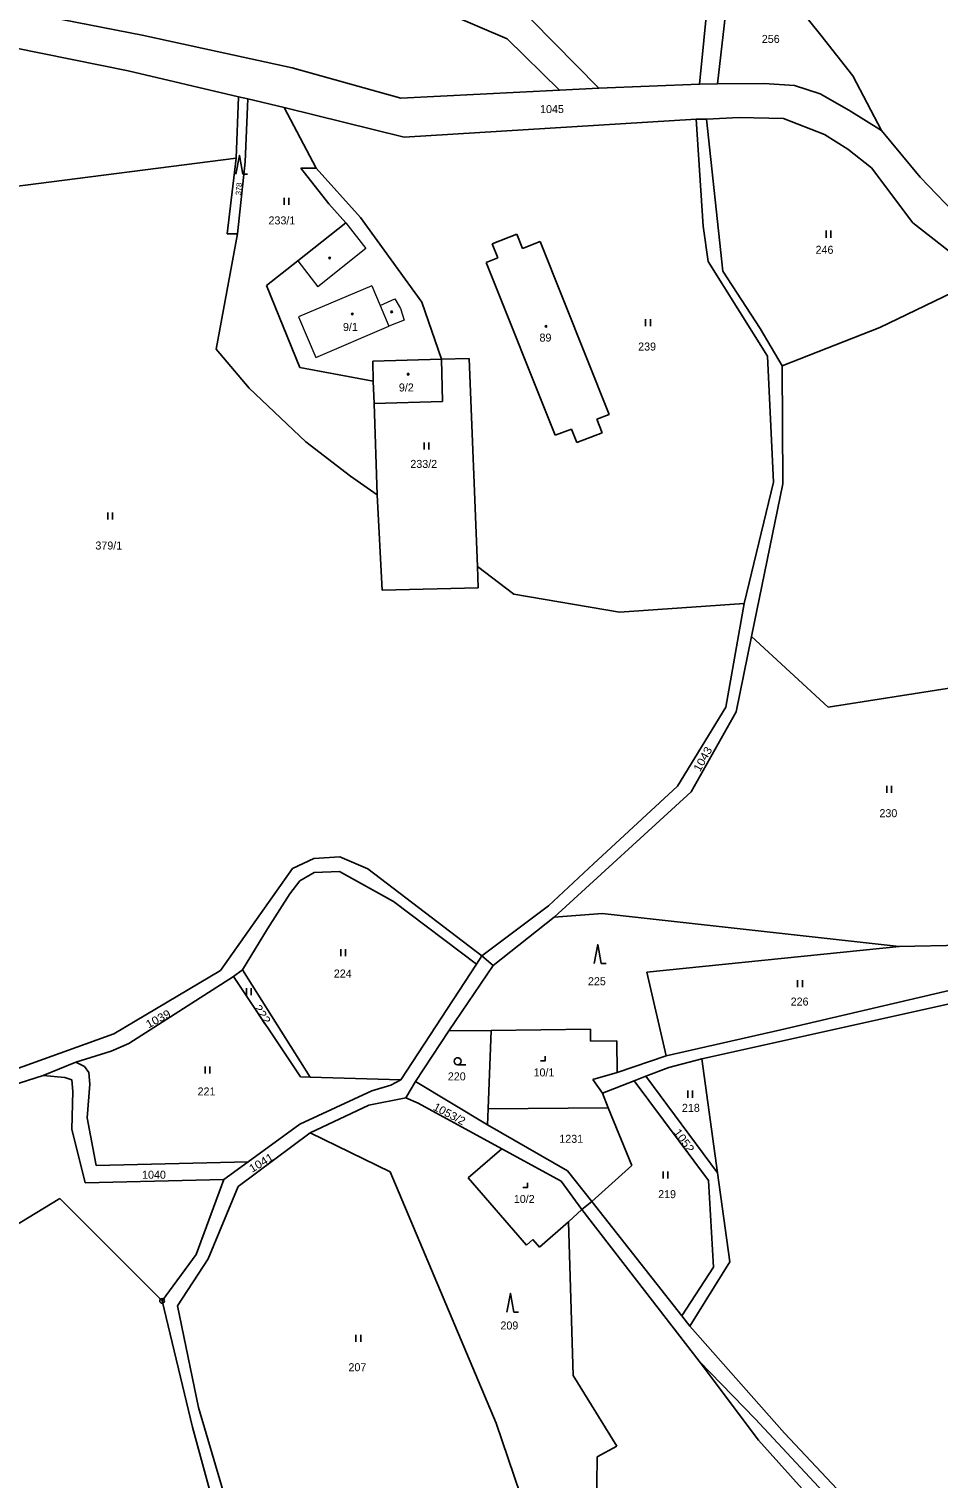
# Model space of a CAD drawing. Extents: x -744132 to -742433, y -984679 to -982287.
# Drawn here: x -743234 to -743040.9, y -984240 to -983932.1 of the extents above; entities that cross this region are included whole.
import ezdxf

# ---------------------------------------------------------------- set-up
doc = ezdxf.new("R2010")
doc.units = 0
doc.header["$LTSCALE"] = 0.68
for name, color, linetype, lineweight in [('1', 7, 'Continuous', 25), ('3', 7, 'Continuous', 25), ('4', 7, 'Continuous', 13), ('5', 7, 'Continuous', 25), ('8', 7, 'Continuous', 25)]:
    doc.layers.add(name, color=color, linetype=linetype, lineweight=lineweight)
doc.layers.add('2', color=7, linetype='Continuous')

msp = doc.modelspace()

# ---------------------------------------------------------------- linework, layer by layer
at = {"layer": '1'}
for p, q in [((-743091.56, -983943.76), (-743086.56, -983892.78)), ((-743084.28, -983913.88), (-743087.79, -983943.69)), ((-743241.66, -983927.21), (-743209.97, -983933.36)), ((-743132, -983925.25), (-743112.96, -983944.67)), ((-743070.49, -983927.58), (-743065.79, -983933.41)), ((-743209.97, -983933.36), (-743178.14, -983940.3)), ((-743212.94, -983940.94), (-743237.11, -983936.1)), ((-743132.41, -983934.14), (-743121.29, -983945.06)), ((-743065.79, -983933.41), (-743059.03, -983942.03)), ((-743189.53, -983946.5), (-743212.94, -983940.94)), ((-743178.14, -983940.3), (-743155.07, -983946.79)), ((-743059.03, -983942.03), (-743052.89, -983953.61)), ((-743155.07, -983946.79), (-743121.29, -983945.06)), ((-743121.29, -983945.06), (-743112.96, -983944.67)), ((-743112.96, -983944.67), (-743091.56, -983943.76)), ((-743087.79, -983943.69), (-743091.56, -983943.76)), ((-743077.82, -983943.66), (-743087.79, -983943.69)), ((-743071.37, -983944.04), (-743077.82, -983943.66)), ((-743065.95, -983945.87), (-743071.37, -983944.04)), ((-743189.53, -983946.5), (-743190.04, -983959.54)), ((-743189.53, -983946.5), (-743187.53, -983946.91)), ((-743187.53, -983946.91), (-743188.1, -983960.26)), ((-743187.53, -983946.91), (-743179.85, -983948.72)), ((-743154.35, -983955.04), (-743179.85, -983948.72)), ((-743179.85, -983948.72), (-743173.06, -983961.6)), ((-743059.88, -983949.34), (-743065.95, -983945.87)), ((-743092.27, -983951.25), (-743154.35, -983955.04)), ((-743090.09, -983951.22), (-743092.27, -983951.25)), ((-743092.27, -983951.25), (-743090.77, -983973.93)), ((-743090.09, -983951.22), (-743086.65, -983983.49)), ((-743065.04, -983954.46), (-743073.71, -983951.11)), ((-743052.89, -983953.61), (-743059.88, -983949.34)), ((-743060.07, -983957.57), (-743065.04, -983954.46)), ((-743052.89, -983953.61), (-743044.73, -983963.56)), ((-743055.02, -983961.55), (-743060.07, -983957.57)), ((-743237.54, -983965.61), (-743190.04, -983959.54)), ((-743190.04, -983959.54), (-743191.91, -983975.59)), ((-743188.1, -983960.26), (-743189.76, -983975.55)), ((-743173.06, -983961.6), (-743176.26, -983961.61)), ((-743176.26, -983961.61), (-743170.34, -983969.22)), ((-743173.06, -983961.6), (-743163.58, -983972.14)), ((-743046.24, -983973.26), (-743055.02, -983961.55)), ((-743044.73, -983963.56), (-743037.58, -983970.94)), ((-743170.34, -983969.22), (-743166.71, -983973.26)), ((-743166.71, -983973.26), (-743176.95, -983981.34)), ((-743163.58, -983972.14), (-743150.58, -983990.07)), ((-743034.59, -983982.35), (-743046.24, -983973.26)), ((-743189.76, -983975.55), (-743194.29, -984000.08)), ((-743191.91, -983975.59), (-743189.76, -983975.55)), ((-743135.65, -983977.67), (-743130.41, -983975.65)), ((-743130.41, -983975.65), (-743129.19, -983978.67)), ((-743090.77, -983973.93), (-743089.74, -983981.46)), ((-743135.65, -983977.67), (-743134.43, -983980.68)), ((-743129.19, -983978.67), (-743125.46, -983977.23)), ((-743125.46, -983977.23), (-743110.77, -984013.95)), ((-743176.95, -983981.34), (-743183.56, -983986.55)), ((-743136.92, -983981.64), (-743134.43, -983980.68)), ((-743136.92, -983981.64), (-743122.23, -984018.36)), ((-743089.74, -983981.46), (-743077.12, -984001.59)), ((-743086.65, -983983.49), (-743078.66, -983995.68)), ((-743053.26, -983995.45), (-743030.59, -983984.53)), ((-743183.56, -983986.55), (-743176.5, -984004)), ((-743078.66, -983995.68), (-743074.02, -984003.59)), ((-743074.02, -984003.59), (-743053.26, -983995.45)), ((-743194.29, -984000.08), (-743187.23, -984008.36)), ((-743176.5, -984004), (-743160.93, -984006.87)), ((-743146.38, -984002.22), (-743161.02, -984002.6)), ((-743161.02, -984002.6), (-743160.93, -984006.87)), ((-743146.38, -984002.22), (-743146.15, -984011.22)), ((-743140.55, -984002.07), (-743138.77, -984046.23)), ((-743077.12, -984001.59), (-743075.87, -984028.31)), ((-743074.02, -984003.59), (-743073.85, -984028.7)), ((-743160.93, -984006.87), (-743160.71, -984011.6)), ((-743187.23, -984008.36), (-743175.2, -984019.77)), ((-743160.71, -984011.6), (-743146.15, -984011.22)), ((-743160.71, -984011.6), (-743160.06, -984030.99)), ((-743113.41, -984014.96), (-743110.77, -984013.95)), ((-743113.41, -984014.96), (-743112.24, -984017.86)), ((-743122.23, -984018.36), (-743118.78, -984017.03)), ((-743118.78, -984017.03), (-743117.61, -984019.93)), ((-743117.61, -984019.93), (-743112.24, -984017.86)), ((-743175.2, -984019.77), (-743165.74, -984027.03)), ((-743165.74, -984027.03), (-743160.06, -984030.99)), ((-743075.87, -984028.31), (-743082.08, -984054.11)), ((-743073.85, -984028.7), (-743080.51, -984061.13)), ((-743160.06, -984030.99), (-743159, -984051.28)), ((-743138.77, -984046.23), (-743138.59, -984050.74)), ((-743138.77, -984046.23), (-743131, -984052.11)), ((-743159, -984051.28), (-743138.59, -984050.74)), ((-743131, -984052.11), (-743108.58, -984055.92)), ((-743108.58, -984055.92), (-743082.08, -984054.11)), ((-743082.08, -984054.11), (-743085.99, -984076.1)), ((-743080.51, -984061.13), (-743083.77, -984077.07)), ((-743080.51, -984061.13), (-743064.26, -984076.08)), ((-743064.26, -984076.08), (-742976.37, -984062.42)), ((-743085.99, -984076.1), (-743096.27, -984092.86)), ((-743083.77, -984077.07), (-743093.38, -984094.11)), ((-743096.27, -984092.86), (-743114.07, -984109.37)), ((-743093.38, -984094.11), (-743122.46, -984120.73)), ((-743178.07, -984110.4), (-743173.55, -984108.23)), ((-743173.55, -984108.23), (-743168.03, -984107.86)), ((-743168.03, -984107.86), (-743162.02, -984110.46)), ((-743193.36, -984132.07), (-743178.07, -984110.4)), ((-743176.47, -984112.99), (-743173.43, -984111.19)), ((-743173.43, -984111.19), (-743168.04, -984111.02)), ((-743168.04, -984111.02), (-743156.56, -984117.36)), ((-743162.02, -984110.46), (-743137.82, -984128.94)), ((-743114.07, -984109.37), (-743123.66, -984118.28)), ((-743178.64, -984115.76), (-743176.47, -984112.99)), ((-743183.33, -984123.2), (-743178.64, -984115.76)), ((-743156.56, -984117.36), (-743138.98, -984130.7)), ((-743123.66, -984118.28), (-743137.82, -984128.94)), ((-743122.46, -984120.73), (-743135.42, -984130.95)), ((-743122.46, -984120.73), (-743112.26, -984119.9)), ((-743112.26, -984119.9), (-743049.17, -984126.95)), ((-743183.33, -984123.2), (-743188.68, -984131.89)), ((-743049.17, -984126.95), (-743102.78, -984132.37)), ((-743049.17, -984126.95), (-743035.75, -984126.63)), ((-743138.98, -984130.7), (-743137.82, -984128.94)), ((-743137.82, -984128.94), (-743135.42, -984130.95)), ((-743216.01, -984145.5), (-743193.36, -984132.07)), ((-743212.86, -984147.56), (-743190.59, -984133.33)), ((-743190.59, -984133.33), (-743188.68, -984131.89)), ((-743190.59, -984133.33), (-743176.38, -984154.65)), ((-743188.68, -984131.89), (-743174.31, -984154.71)), ((-743155.07, -984155.25), (-743138.98, -984130.7)), ((-743135.42, -984130.95), (-743144.82, -984144.87)), ((-743102.78, -984132.37), (-743098.63, -984150.19)), ((-743074.32, -984144.64), (-743031.51, -984134.65)), ((-743091.1, -984150.78), (-743030.9, -984137.42)), ((-743237.08, -984153.06), (-743216.01, -984145.5)), ((-743144.82, -984144.87), (-743151.89, -984155.64)), ((-743144.82, -984144.87), (-743135.86, -984144.78)), ((-743135.86, -984144.78), (-743136.48, -984161.43)), ((-743135.86, -984144.78), (-743114.74, -984144.49)), ((-743114.74, -984144.49), (-743114.72, -984147.01)), ((-743098.63, -984150.19), (-743074.32, -984144.64)), ((-743216.58, -984149.18), (-743212.86, -984147.56)), ((-743114.72, -984147.01), (-743109.12, -984146.98)), ((-743109.12, -984146.98), (-743109.05, -984153.68)), ((-743224.08, -984151.49), (-743231, -984154.32)), ((-743224.08, -984151.49), (-743216.58, -984149.18)), ((-743224.08, -984151.49), (-743222.25, -984152.39)), ((-743109.05, -984153.68), (-743098.63, -984150.19)), ((-743098.12, -984152.65), (-743091.1, -984150.78)), ((-743091.1, -984150.78), (-743087.77, -984174.99)), ((-743231, -984154.32), (-743237.72, -984156.48)), ((-743231, -984154.32), (-743226.4, -984154.73)), ((-743226.4, -984154.73), (-743224.94, -984155.28)), ((-743222.25, -984152.39), (-743221.35, -984153.68)), ((-743221.35, -984153.68), (-743221.12, -984156.21)), ((-743176.38, -984154.65), (-743174.31, -984154.71)), ((-743174.31, -984154.71), (-743155.07, -984155.25)), ((-743109.05, -984153.68), (-743114.24, -984155.22)), ((-743105.45, -984155.5), (-743102.98, -984154.51)), ((-743102.98, -984154.51), (-743098.12, -984152.65)), ((-743102.98, -984154.51), (-743087.77, -984174.99)), ((-743224.72, -984157.74), (-743224.94, -984155.28)), ((-743224.72, -984157.74), (-743224.94, -984165.74)), ((-743221.12, -984156.21), (-743221.7, -984163.3)), ((-743176.5, -984164.7), (-743161.22, -984157.61)), ((-743161.22, -984157.61), (-743157.13, -984156.4)), ((-743157.13, -984156.4), (-743155.07, -984155.25)), ((-743151.89, -984155.64), (-743153.96, -984159.11)), ((-743151.89, -984155.64), (-743136.65, -984164.8)), ((-743114.24, -984155.22), (-743112.17, -984158.1)), ((-743112.17, -984158.1), (-743105.45, -984155.5)), ((-743112.17, -984158.1), (-743110.96, -984161.18)), ((-743105.45, -984155.5), (-743089.7, -984176.62)), ((-743174.27, -984166.52), (-743161.85, -984160.67)), ((-743161.85, -984160.67), (-743153.96, -984159.11)), ((-743153.96, -984159.11), (-743151.38, -984160.23)), ((-743151.38, -984160.23), (-743133.57, -984169.92)), ((-743136.48, -984161.43), (-743110.96, -984161.18)), ((-743110.96, -984161.18), (-743105.99, -984173.46)), ((-743221.7, -984163.3), (-743219.8, -984173.47)), ((-743136.48, -984161.43), (-743136.65, -984164.8)), ((-743224.94, -984165.74), (-743222.09, -984177.15)), ((-743189.57, -984177.92), (-743174.27, -984166.52)), ((-743187.48, -984172.68), (-743176.5, -984164.7)), ((-743174.27, -984166.52), (-743157.31, -984174.78)), ((-743136.65, -984164.8), (-743119.63, -984174.58)), ((-743133.57, -984169.92), (-743140.72, -984176.09)), ((-743133.57, -984169.92), (-743120.97, -984176.78)), ((-743219.8, -984173.47), (-743187.48, -984172.68)), ((-743192.65, -984176.43), (-743187.48, -984172.68)), ((-743105.99, -984173.46), (-743114.43, -984181.08)), ((-743222.09, -984177.15), (-743192.65, -984176.43)), ((-743198.55, -984192.37), (-743192.65, -984176.43)), ((-743157.31, -984174.78), (-743134.8, -984228.15)), ((-743140.72, -984176.09), (-743128.34, -984190.34)), ((-743119.63, -984174.58), (-743114.43, -984181.08)), ((-743089.7, -984176.62), (-743088.61, -984195.06)), ((-743087.77, -984174.99), (-743085.17, -984193.94)), ((-743195.97, -984193.29), (-743189.57, -984177.92)), ((-743116.55, -984182.83), (-743120.97, -984176.78)), ((-743247.56, -984192.62), (-743227.46, -984180.49)), ((-743227.46, -984180.49), (-743205.75, -984202.22)), ((-743119.44, -984185.41), (-743116.55, -984182.83)), ((-743116.55, -984182.83), (-743114.43, -984181.08)), ((-743116.55, -984182.83), (-743091.62, -984215.03)), ((-743114.43, -984181.08), (-743095.35, -984205.37)), ((-743125.55, -984190.8), (-743119.44, -984185.41)), ((-743118.41, -984218.08), (-743119.44, -984185.41)), ((-743128.34, -984190.34), (-743126.98, -984189.14)), ((-743126.98, -984189.14), (-743125.55, -984190.8)), ((-743205.75, -984202.22), (-743198.55, -984192.37)), ((-743202.49, -984203.29), (-743195.97, -984193.29)), ((-743088.61, -984195.06), (-743095.35, -984205.37)), ((-743085.17, -984193.94), (-743093.6, -984207.6)), ((-743205.75, -984202.22), (-743199.32, -984229.05)), ((-743198.06, -984224.85), (-743202.49, -984203.29)), ((-743095.35, -984205.37), (-743093.6, -984207.6)), ((-743093.6, -984207.6), (-743073.53, -984230.29)), ((-743091.62, -984215.03), (-743079.06, -984231.79)), ((-743091.62, -984215.03), (-743079.78, -984227.24)), ((-743109.15, -984233.08), (-743118.41, -984218.08)), ((-743190.62, -984249.97), (-743198.06, -984224.85)), ((-743134.8, -984228.15), (-743121.95, -984265.83)), ((-743079.78, -984227.24), (-743040.94, -984268.88)), ((-743199.32, -984229.05), (-743193.39, -984250.57)), ((-743079.06, -984231.79), (-743044.54, -984270.13)), ((-743073.53, -984230.29), (-743039.24, -984266.63)), ((-743113.33, -984235.31), (-743109.15, -984233.08)), ((-743113.67, -984267.35), (-743113.33, -984235.31))]:
    msp.add_line(p, q, dxfattribs=at)
for points in [[(-743173.57, -983900.91), (-743149.9, -983926.7), (-743132.41, -983934.14)], [(-743073.71, -983951.11), (-743083.14, -983950.88), (-743090.09, -983951.22)], [(-743150.58, -983990.07), (-743146.38, -984002.22), (-743140.55, -984002.07)]]:
    msp.add_lwpolyline(points, dxfattribs=at)
at = {"layer": '3'}
for p, q in [((-743188.59, -983962.92), (-743187.594, -983962.92)), ((-743179.801, -983969.4), (-743179.801, -983967.9)), ((-743178.8, -983969.4), (-743178.8, -983967.9)), ((-743064.691, -983976.4), (-743064.691, -983974.9)), ((-743063.69, -983976.4), (-743063.69, -983974.9)), ((-743103.021, -983995.22), (-743103.021, -983993.72)), ((-743102.02, -983995.22), (-743102.02, -983993.72)), ((-743150.081, -984021.38), (-743150.081, -984019.88)), ((-743149.08, -984021.38), (-743149.08, -984019.88)), ((-743217.311, -984036.24), (-743217.311, -984034.74)), ((-743216.31, -984036.24), (-743216.31, -984034.74)), ((-743051.771, -984094.32), (-743051.771, -984092.82)), ((-743050.77, -984094.32), (-743050.77, -984092.82)), ((-743167.791, -984129.01), (-743167.791, -984127.51)), ((-743166.79, -984129.01), (-743166.79, -984127.51)), ((-743112.44, -984130.54), (-743111.444, -984130.54)), ((-743187.831, -984137.28), (-743187.831, -984135.78)), ((-743186.83, -984137.28), (-743186.83, -984135.78)), ((-743070.731, -984135.57), (-743070.731, -984134.07)), ((-743069.73, -984135.57), (-743069.73, -984134.07)), ((-743196.631, -984153.93), (-743196.631, -984152.43)), ((-743195.63, -984153.93), (-743195.63, -984152.43)), ((-743142.973, -984152.05), (-743141.223, -984152.05)), ((-743094.061, -984159.05), (-743094.061, -984157.55)), ((-743093.06, -984159.05), (-743093.06, -984157.55)), ((-743099.311, -984176.2), (-743099.311, -984174.7)), ((-743098.31, -984176.2), (-743098.31, -984174.7)), ((-743131.02, -984204.61), (-743130.024, -984204.61)), ((-743164.571, -984210.9), (-743164.571, -984209.4)), ((-743163.57, -984210.9), (-743163.57, -984209.4))]:
    msp.add_line(p, q, dxfattribs=at)
for points in [[(-743188.59, -983962.92), (-743189.34, -983958.92), (-743190.09, -983962.92)], [(-743112.44, -984130.54), (-743113.19, -984126.54), (-743113.94, -984130.54)], [(-743125.341, -984151.2), (-743124.34, -984151.2), (-743124.34, -984150.2)], [(-743129.131, -984178.13), (-743128.13, -984178.13), (-743128.13, -984177.13)], [(-743131.02, -984204.61), (-743131.77, -984200.61), (-743132.52, -984204.61)]]:
    msp.add_lwpolyline(points, dxfattribs=at)
msp.add_circle((-743142.9729, -984151.2998), 0.75, dxfattribs=at)
at = {"layer": '4'}
for p, q in [((-743166.71, -983973.26), (-743162.47, -983978.69)), ((-743162.47, -983978.69), (-743172.68, -983986.81)), ((-743176.95, -983981.34), (-743172.68, -983986.81)), ((-743161.21, -983986.63), (-743176.75, -983993.2)), ((-743161.21, -983986.63), (-743159.43, -983990.8)), ((-743159.43, -983990.8), (-743156.28, -983989.41)), ((-743159.43, -983990.8), (-743157.56, -983995.2)), ((-743176.75, -983993.2), (-743173.11, -984001.82)), ((-743154.3, -983993.89), (-743157.56, -983995.2)), ((-743173.11, -984001.82), (-743157.56, -983995.2))]:
    msp.add_line(p, q, dxfattribs=at)
msp.add_lwpolyline([(-743156.28, -983989.41), (-743155.1, -983991.43), (-743154.3, -983993.89)], dxfattribs=at)
at = {"layer": '5'}
for centre in [(-743170.1668, -983980.7192), (-743165.3568, -983992.6092), (-743156.9668, -983992.1592), (-743124.2068, -983995.2192), (-743153.4768, -984005.3992)]:
    msp.add_circle(centre, 0.175, dxfattribs=at)
at = {"layer": '8'}
for radius in [0.5, 0.0303]:
    msp.add_circle((-743205.75, -984202.2199), radius, dxfattribs=at)

# ---------------------------------------------------------------- texts
at = {"layer": '2'}
for s, p in [('256', (-743078.34, -983935.035)), ('1045', (-743125.45, -983949.925)), ('233/1', (-743183.15, -983973.575)), ('246', (-743066.92, -983979.815)), ('9/1', (-743167.33, -983996.205)), ('89', (-743125.57, -983998.465)), ('239', (-743104.61, -984000.365)), ('9/2', (-743155.45, -984009.055)), ('233/2', (-743153.01, -984025.295)), ('379/1', (-743219.93, -984042.625)), ('230', (-743053.35, -984099.475)), ('224', (-743169.27, -984133.535)), ('225', (-743115.28, -984135.165)), ('226', (-743072.21, -984139.485)), ('220', (-743145.05, -984155.375)), ('10/1', (-743126.84, -984154.535)), ('221', (-743198.22, -984158.575)), ('218', (-743095.31, -984162.055)), ('1231', (-743121.36, -984168.635)), ('1040', (-743210.01, -984176.255)), ('10/2', (-743131.03, -984181.405)), ('219', (-743100.36, -984180.385)), ('209', (-743133.87, -984208.275)), ('207', (-743166.16, -984217.145))]:
    msp.add_text(s, height=1.7, dxfattribs=at).set_placement(p)
msp.add_text('378', height=1.19, rotation=86, dxfattribs=at).set_placement((-743188.973, -983967.41))
for s, rotation, width, p in [('1043', 61, 1.1, (-743091.488, -984089.976)), ('222', 303, 1.15, (-743186.356, -984139.971)), ('1039', 28, 1.1, (-743208.65, -984144.365)), ('1053/2', 332, 1.05, (-743148.329, -984161.535)), ('1052', 306, 1.1, (-743097.183, -984166.419)), ('1041', 31, 1.1, (-743186.651, -984175.024))]:
    msp.add_text(s, height=1.7, rotation=rotation, dxfattribs=dict(at, width=width)).set_placement(p)

doc.saveas('drawing.dxf')
